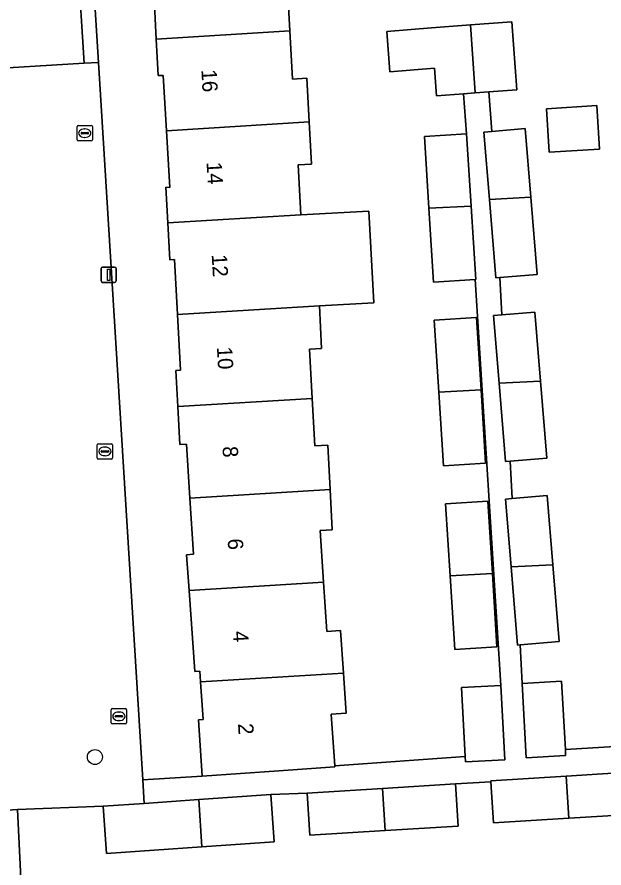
# Model space of a CAD drawing. Extents: x 159680 to 160786, y 387323 to 388340.
# Drawn here: x 160558.8 to 160597.1, y 387874.3 to 387929.9 of the extents above; entities that cross this region are included whole.
import ezdxf

# ---------------------------------------------------------------- set-up
doc = ezdxf.new("R2010")
doc.units = 0
for name, color, linetype in [('IMGEO_Boom', 7, 'Continuous'), ('IMGEO_Erf', 7, 'Continuous'), ('IMGEO_Kolk', 7, 'Continuous'), ('IMGEO_Lichtmast', 7, 'Continuous'), ('IMGEO_Pand', 7, 'Continuous'), ('IMGEO_Pand_nummerreeks', 7, 'Continuous'), ('IMGEO_Rijbaan_lokaal_open', 7, 'Continuous'), ('IMGEO_Voetpad_open', 7, 'Continuous')]:
    doc.layers.add(name, color=color, linetype=linetype)

msp = doc.modelspace()

# ---------------------------------------------------------------- linework, layer by layer
at = {"layer": 'IMGEO_Boom'}
msp.add_circle((160563.881, 387881.541), 0.489, dxfattribs=at)
at = {"layer": 'IMGEO_Erf'}
for points in [[(160569.08, 387914.026), (160568.772, 387914.009), (160568.642, 387916.418), (160568.517, 387918.734), (160568.787, 387918.732), (160568.559, 387922.433), (160568.337, 387926.044), (160568.016, 387926.026), (160567.887, 387928.412), (160567.765, 387930.651), (160568.049, 387930.667), (160567.889, 387933.841), (160567.637, 387933.833), (160567.597, 387934.565), (160565.424, 387934.39)], [(160563.763, 387932.459), (160564.108, 387926.889), (160567.005, 387880.044), (160570.897, 387880.285), (160570.638, 387883.966), (160570.962, 387883.989), (160570.789, 387886.447), (160570.74, 387887.15), (160570.402, 387887.126), (160570.03, 387892.421), (160569.866, 387894.75), (160570.319, 387894.782), (160570.082, 387898.445), (160569.855, 387901.961), (160569.424, 387901.938), (160569.29, 387904.417), (160569.163, 387906.77), (160569.471, 387906.787), (160569.274, 387910.436), (160569.08, 387914.026)], [(160576.446, 387932.148), (160576.62, 387928.944), (160576.79, 387925.8), (160577.718, 387925.85), (160577.872, 387922.999), (160578.021, 387920.24), (160577.166, 387920.194), (160577.342, 387916.946), (160581.774, 387917.185), (160582.098, 387911.192), (160578.542, 387911), (160578.693, 387908.219), (160577.902, 387908.177), (160578.076, 387904.952), (160578.244, 387901.851), (160579.089, 387901.897), (160579.245, 387899.002), (160579.387, 387896.376), (160578.588, 387896.332), (160578.814, 387892.955), (160579.029, 387889.73), (160579.918, 387889.792), (160580.113, 387887.014), (160580.297, 387884.401), (160579.313, 387884.331), (160579.549, 387880.975), (160588.07, 387881.575), (160587.827, 387886.079), (160590.398, 387886.217), (160588.724, 387912.721), (160585.999, 387912.549), (160585.697, 387917.364), (160585.401, 387922.06), (160588.156, 387922.233), (160587.957, 387924.838), (160586.196, 387924.703), (160586.058, 387926.504), (160583.145, 387926.282), (160582.944, 387928.914), (160585.857, 387929.137), (160588.424, 387929.333), (160591.111, 387929.538), (160591.449, 387925.104), (160589.614, 387924.964), (160589.811, 387922.387), (160591.994, 387922.567), (160592.363, 387918.09), (160592.779, 387913.038), (160590.334, 387912.837), (160590.468, 387910.404), (160592.621, 387910.581), (160592.991, 387906.088), (160593.406, 387901.052), (160590.996, 387900.854), (160591.13, 387898.417), (160593.412, 387898.605), (160593.784, 387894.096), (160594.197, 387889.076), (160591.658, 387888.867), (160591.797, 387886.349), (160594.368, 387886.488), (160594.608, 387882.028), (160603.58, 387882.569)], [(160599.587, 387877.841), (160594.838, 387877.548), (160589.908, 387877.243), (160589.742, 387879.926), (160587.432, 387879.783), (160587.601, 387877.035), (160582.842, 387876.741), (160577.923, 387876.437), (160577.753, 387879.185), (160575.363, 387879.096), (160575.58, 387876.004), (160570.864, 387875.672), (160564.637, 387875.234), (160564.42, 387878.326), (160558.825, 387878.121), (160559.404, 387866.435)]]:
    msp.add_lwpolyline(points, dxfattribs=at)
for points in [[(160593.382, 387923.861), (160596.671, 387924.066), (160596.847, 387921.23), (160593.559, 387921.025)], [(160588.804, 387910.232), (160589.101, 387905.509), (160589.402, 387900.722), (160586.647, 387900.548), (160586.345, 387905.36), (160586.049, 387910.059)], [(160589.544, 387898.236), (160589.841, 387893.512), (160590.142, 387888.726), (160587.387, 387888.552), (160587.085, 387893.364), (160586.789, 387898.063)]]:
    msp.add_lwpolyline(points, close=True, dxfattribs=at)
at = {"layer": 'IMGEO_Kolk'}
for p, q in [((160562.718, 387921.844), (160562.718, 387922.696)), ((160562.793, 387922.77), (160563.645, 387922.77)), ((160563.206, 387922.55), (160563.231, 387922.55)), ((160563.719, 387922.696), (160563.719, 387921.844)), ((160562.977, 387922.264), (160562.977, 387922.276)), ((160563.415, 387922.227), (160563.017, 387922.227)), ((160563.02, 387922.313), (160563.418, 387922.313)), ((160563.229, 387921.99), (160563.204, 387921.99)), ((160563.461, 387922.276), (160563.461, 387922.264)), ((160563.645, 387921.77), (160562.793, 387921.77)), ((160564.039, 387901.069), (160564.039, 387901.921)), ((160564.114, 387901.995), (160564.966, 387901.995)), ((160565.04, 387901.921), (160565.04, 387901.069)), ((160564.298, 387901.489), (160564.298, 387901.501)), ((160564.736, 387901.452), (160564.338, 387901.452)), ((160564.341, 387901.538), (160564.739, 387901.538)), ((160564.527, 387901.775), (160564.552, 387901.775)), ((160564.782, 387901.501), (160564.782, 387901.489)), ((160564.966, 387900.995), (160564.114, 387900.995)), ((160564.55, 387901.215), (160564.525, 387901.215)), ((160564.951, 387883.773), (160564.951, 387884.625)), ((160565.026, 387884.699), (160565.878, 387884.699)), ((160565.952, 387884.625), (160565.952, 387883.773)), ((160565.21, 387884.193), (160565.21, 387884.205)), ((160565.648, 387884.156), (160565.25, 387884.156)), ((160565.253, 387884.242), (160565.651, 387884.242)), ((160565.439, 387884.479), (160565.464, 387884.479)), ((160565.694, 387884.205), (160565.694, 387884.193)), ((160565.878, 387883.699), (160565.026, 387883.699)), ((160565.462, 387883.919), (160565.437, 387883.919))]:
    msp.add_line(p, q, dxfattribs=at)
for points in [[(160562.718, 387921.844), (160562.718, 387922.696)], [(160562.793, 387922.77), (160563.645, 387922.77)], [(160563.719, 387922.696), (160563.719, 387921.844)], [(160563.645, 387921.77), (160562.793, 387921.77)], [(160564.039, 387901.069), (160564.039, 387901.921)], [(160564.114, 387901.995), (160564.966, 387901.995)], [(160565.04, 387901.921), (160565.04, 387901.069)], [(160564.966, 387900.995), (160564.114, 387900.995)], [(160564.951, 387883.773), (160564.951, 387884.625)], [(160565.026, 387884.699), (160565.878, 387884.699)], [(160565.952, 387884.625), (160565.952, 387883.773)], [(160565.878, 387883.699), (160565.026, 387883.699)]]:
    msp.add_lwpolyline(points, dxfattribs=at)
for centre, radius, start, end in [((160562.795, 387922.694), 0.0765, 91.552, 178.448), ((160562.795, 387922.694), 0.0765, 91.552, 178.448), ((160563.643, 387922.694), 0.0765, 1.552, 88.448), ((160563.643, 387922.694), 0.0765, 1.552, 88.448), ((160562.795, 387921.846), 0.0765, 181.552, 268.448), ((160562.795, 387921.846), 0.0765, 181.552, 268.448), ((160563.017, 387922.273), 0.0403, 85.8775, 175.7526), ((160563.014, 387922.263), 0.0366, 178.938, 274.7102), ((160563.418, 387922.27), 0.043, 264.8664, 352.4533), ((160563.422, 387922.275), 0.0386, 1.7309, 96.639), ((160563.643, 387921.846), 0.0765, 271.552, 358.448), ((160563.643, 387921.846), 0.0765, 271.552, 358.448), ((160564.116, 387901.919), 0.0765, 91.552, 178.448), ((160564.116, 387901.919), 0.0765, 91.552, 178.448), ((160564.964, 387901.919), 0.0765, 1.552, 88.448), ((160564.964, 387901.919), 0.0765, 1.552, 88.448), ((160564.338, 387901.498), 0.0403, 85.8775, 175.7526), ((160564.335, 387901.488), 0.0366, 178.938, 274.7102), ((160564.739, 387901.495), 0.043, 264.8664, 352.4533), ((160564.743, 387901.5), 0.0386, 1.7309, 96.639), ((160564.116, 387901.071), 0.0765, 181.552, 268.448), ((160564.116, 387901.071), 0.0765, 181.552, 268.448), ((160564.964, 387901.071), 0.0765, 271.552, 358.448), ((160564.964, 387901.071), 0.0765, 271.552, 358.448), ((160565.028, 387884.623), 0.0765, 91.552, 178.448), ((160565.028, 387884.623), 0.0765, 91.552, 178.448), ((160565.876, 387884.623), 0.0765, 1.552, 88.448), ((160565.876, 387884.623), 0.0765, 1.552, 88.448), ((160565.25, 387884.202), 0.0403, 85.8775, 175.7526), ((160565.247, 387884.192), 0.0366, 178.938, 274.7102), ((160565.651, 387884.199), 0.043, 264.8664, 352.4533), ((160565.655, 387884.204), 0.0386, 1.7309, 96.639), ((160565.028, 387883.775), 0.0765, 181.552, 268.448), ((160565.028, 387883.775), 0.0765, 181.552, 268.448), ((160565.876, 387883.775), 0.0765, 271.552, 358.448), ((160565.876, 387883.775), 0.0765, 271.552, 358.448)]:
    msp.add_arc(centre, radius, start, end, dxfattribs=at)
for centre, major_axis, ratio, start_param, end_param in [((160563.205, 387922.27), (-0.387, 0.002), 0.722429, 4.712389, 7.853982), ((160563.23, 387922.27), (-0.39, 0.002), 0.717154, 1.570796, 4.712389), ((160564.526, 387901.495), (-0.387, 0.002), 0.722429, 4.712389, 7.853982), ((160564.551, 387901.495), (-0.39, 0.002), 0.717154, 1.570796, 4.712389), ((160565.438, 387884.199), (-0.387, 0.002), 0.722429, 4.712389, 7.853982), ((160565.463, 387884.199), (-0.39, 0.002), 0.717154, 1.570796, 4.712389)]:
    msp.add_ellipse(centre, major_axis=major_axis, ratio=ratio, start_param=start_param, end_param=end_param, dxfattribs=at)
at = {"layer": 'IMGEO_Lichtmast'}
for p, q in [((160564.381, 387913.524), (160565.171, 387913.524)), ((160565.171, 387913.524), (160564.381, 387913.524)), ((160564.281, 387912.624), (160564.281, 387913.424)), ((160564.281, 387913.424), (160564.281, 387912.624)), ((160565.271, 387913.424), (160565.271, 387912.624)), ((160565.271, 387912.624), (160565.271, 387913.424)), ((160565.171, 387912.524), (160564.381, 387912.524)), ((160564.381, 387912.524), (160565.171, 387912.524))]:
    msp.add_line(p, q, dxfattribs=at)
msp.add_lwpolyline([(160564.701, 387913.399), (160564.851, 387913.399), (160564.851, 387912.649), (160564.701, 387912.649), (160564.701, 387913.399)], dxfattribs=at)
for centre, start, end in [((160564.381, 387913.424), 90, 180), ((160564.381, 387913.424), 90, 180), ((160565.171, 387913.424), 0, 90), ((160565.171, 387913.424), 360, 90), ((160564.381, 387912.624), 180, 270), ((160564.381, 387912.624), 180, 270), ((160565.171, 387912.624), 270, 0), ((160565.171, 387912.624), 270, 0)]:
    msp.add_arc(centre, 0.1, start, end, dxfattribs=at)
at = {"layer": 'IMGEO_Pand'}
for points in [[(160569.791, 387934.684), (160567.597, 387934.565), (160567.637, 387933.833), (160567.889, 387933.841), (160568.049, 387930.667), (160567.765, 387930.651), (160567.887, 387928.412), (160576.62, 387928.944), (160576.446, 387932.148), (160577.285, 387932.193), (160577.128, 387935.08), (160576.197, 387935.03), (160571.203, 387934.76)], [(160588.424, 387929.333), (160585.857, 387929.137), (160582.944, 387928.914), (160583.145, 387926.282), (160586.058, 387926.504), (160586.196, 387924.703), (160587.957, 387924.838), (160588.708, 387924.895)], [(160591.111, 387929.538), (160588.424, 387929.333), (160588.708, 387924.895), (160589.614, 387924.964), (160591.449, 387925.104)], [(160567.887, 387928.412), (160568.016, 387926.026), (160568.337, 387926.044), (160568.559, 387922.433), (160577.872, 387922.999), (160577.718, 387925.85), (160576.79, 387925.8), (160576.62, 387928.944)], [(160593.382, 387923.861), (160593.559, 387921.025), (160596.847, 387921.23), (160596.671, 387924.066)], [(160577.342, 387916.946), (160577.166, 387920.194), (160578.021, 387920.24), (160577.872, 387922.999), (160568.559, 387922.433), (160568.787, 387918.732), (160568.517, 387918.734), (160568.642, 387916.418)], [(160591.994, 387922.567), (160589.811, 387922.387), (160589.285, 387922.344), (160589.647, 387917.944), (160592.363, 387918.09)], [(160588.453, 387917.512), (160588.156, 387922.233), (160585.401, 387922.06), (160585.697, 387917.364)], [(160592.363, 387918.09), (160589.647, 387917.944), (160590.07, 387912.815), (160590.334, 387912.837), (160592.779, 387913.038)], [(160588.453, 387917.512), (160585.697, 387917.364), (160585.999, 387912.549), (160588.724, 387912.721), (160588.754, 387912.723)], [(160577.342, 387916.946), (160568.642, 387916.418), (160568.772, 387914.009), (160569.08, 387914.026), (160569.274, 387910.436), (160578.542, 387911), (160582.098, 387911.192), (160581.774, 387917.185)], [(160569.274, 387910.436), (160569.471, 387906.787), (160569.163, 387906.77), (160569.29, 387904.417), (160578.076, 387904.952), (160577.902, 387908.177), (160578.693, 387908.219), (160578.542, 387911)], [(160589.101, 387905.509), (160588.804, 387910.232), (160586.049, 387910.059), (160586.345, 387905.36)], [(160592.621, 387910.581), (160590.468, 387910.404), (160589.912, 387910.358), (160590.276, 387905.942), (160592.991, 387906.088)], [(160592.991, 387906.088), (160590.276, 387905.942), (160590.697, 387900.829), (160590.996, 387900.854), (160593.406, 387901.052)], [(160586.345, 387905.36), (160586.647, 387900.548), (160589.402, 387900.722), (160589.101, 387905.509)], [(160579.245, 387899.002), (160579.089, 387901.897), (160578.244, 387901.851), (160578.076, 387904.952), (160569.29, 387904.417), (160569.424, 387901.938), (160569.855, 387901.961), (160570.082, 387898.445)], [(160570.082, 387898.445), (160570.319, 387894.782), (160569.866, 387894.75), (160570.03, 387892.421), (160578.814, 387892.955), (160578.588, 387896.332), (160579.387, 387896.376), (160579.245, 387899.002)], [(160593.412, 387898.605), (160591.13, 387898.417), (160590.703, 387898.382), (160591.068, 387893.949), (160593.784, 387894.096)], [(160589.841, 387893.512), (160589.544, 387898.236), (160586.789, 387898.063), (160587.085, 387893.364)], [(160593.784, 387894.096), (160591.068, 387893.949), (160591.488, 387888.853), (160591.658, 387888.867), (160594.197, 387889.076)], [(160587.085, 387893.364), (160587.387, 387888.552), (160590.142, 387888.726), (160589.841, 387893.512)], [(160570.03, 387892.421), (160570.402, 387887.126), (160570.74, 387887.15), (160570.789, 387886.447), (160580.113, 387887.014), (160579.918, 387889.792), (160579.029, 387889.73), (160578.814, 387892.955)], [(160579.313, 387884.331), (160580.297, 387884.401), (160580.113, 387887.014), (160570.789, 387886.447), (160570.962, 387883.989), (160570.638, 387883.966), (160570.897, 387880.285), (160575.885, 387880.636), (160579.555, 387880.894), (160579.549, 387880.975)], [(160594.368, 387886.488), (160591.797, 387886.349), (160592.058, 387881.491), (160594.629, 387881.63), (160594.608, 387882.028)], [(160590.398, 387886.217), (160587.827, 387886.079), (160588.07, 387881.575), (160588.089, 387881.221), (160590.66, 387881.359)], [(160594.661, 387880.295), (160589.738, 387879.991), (160589.742, 387879.926), (160589.908, 387877.243), (160594.838, 387877.548)], [(160594.661, 387880.295), (160594.838, 387877.548), (160599.587, 387877.841), (160599.417, 387880.589)], [(160582.665, 387879.488), (160582.842, 387876.741), (160587.601, 387877.035), (160587.432, 387879.783)], [(160570.864, 387875.672), (160575.58, 387876.004), (160575.363, 387879.096), (160570.664, 387878.765)], [(160582.842, 387876.741), (160582.665, 387879.488), (160577.753, 387879.185), (160577.923, 387876.437)], [(160564.42, 387878.326), (160564.637, 387875.234), (160570.864, 387875.672), (160570.664, 387878.765), (160567.1, 387878.515)]]:
    msp.add_lwpolyline(points, close=True, dxfattribs=at)
at = {"layer": 'IMGEO_Rijbaan_lokaal_open'}
for points in [[(160556.468, 387953.474), (160557.443, 387939.332), (160558.021, 387930.043), (160556.034, 387926.398), (160563.177, 387926.832), (160561.523, 387952.973)], [(160560.223, 387852.839), (160559.404, 387866.435), (160558.825, 387878.121), (160557.854, 387878.06), (160554.086, 387878.089), (160555.691, 387852.554), (160556.127, 387852.588)]]:
    msp.add_lwpolyline(points, dxfattribs=at)
msp.add_lwpolyline([(160564.108, 387926.889), (160563.177, 387926.832), (160556.034, 387926.398), (160552.002, 387926.252), (160552.008, 387926.154), (160550.165, 387926.037), (160550.258, 387924.557), (160553.191, 387878.032), (160554.086, 387878.089), (160557.854, 387878.06), (160558.825, 387878.121), (160564.42, 387878.326), (160567.1, 387878.515), (160567.005, 387880.044)], close=True, dxfattribs=at)
at = {"layer": 'IMGEO_Voetpad_open'}
for points in [[(160561.197, 387953.453), (160561.216, 387952.955), (160561.523, 387952.973), (160563.177, 387926.832), (160564.108, 387926.889), (160563.763, 387932.459), (160563.185, 387941.39), (160562.368, 387953.924)], [(160603.58, 387882.569), (160594.608, 387882.028), (160594.629, 387881.63), (160592.058, 387881.491), (160591.797, 387886.349), (160591.658, 387888.867), (160591.488, 387888.853), (160591.068, 387893.949), (160590.703, 387898.382), (160591.13, 387898.417), (160590.996, 387900.854), (160590.697, 387900.829), (160590.276, 387905.942), (160589.912, 387910.358), (160590.468, 387910.404), (160590.334, 387912.837), (160590.07, 387912.815), (160589.647, 387917.944), (160589.285, 387922.344), (160589.811, 387922.387), (160589.614, 387924.964), (160588.708, 387924.895), (160587.957, 387924.838), (160588.156, 387922.233), (160588.453, 387917.512), (160588.754, 387912.723), (160588.724, 387912.721), (160590.398, 387886.217), (160590.66, 387881.359), (160588.089, 387881.221), (160588.07, 387881.575), (160579.549, 387880.975), (160579.555, 387880.894), (160575.885, 387880.636), (160570.897, 387880.285), (160567.005, 387880.044), (160567.1, 387878.515), (160570.664, 387878.765), (160575.363, 387879.096), (160577.753, 387879.185), (160582.665, 387879.488), (160587.432, 387879.783), (160589.742, 387879.926), (160589.738, 387879.991), (160594.661, 387880.295), (160599.417, 387880.589)]]:
    msp.add_lwpolyline(points, dxfattribs=at)

# ---------------------------------------------------------------- texts
at = {"layer": 'IMGEO_Pand_nummerreeks'}
for s, rotation, p in [('16', 273.2102, (160570.834, 387926.405)), ('14', 273.2102, (160571.172, 387920.373)), ('12', 273.2084, (160571.51, 387914.343)), ('10', 273.2102, (160571.849, 387908.304)), ('8', 273.2102, (160572.214, 387901.811)), ('6', 273.2102, (160572.552, 387895.782)), ('4', 273.2102, (160572.89, 387889.749)), ('2', 273.2084, (160573.228, 387883.72))]:
    msp.add_text(s, height=1, rotation=rotation, dxfattribs=at).set_placement(p)

doc.saveas('drawing.dxf')
